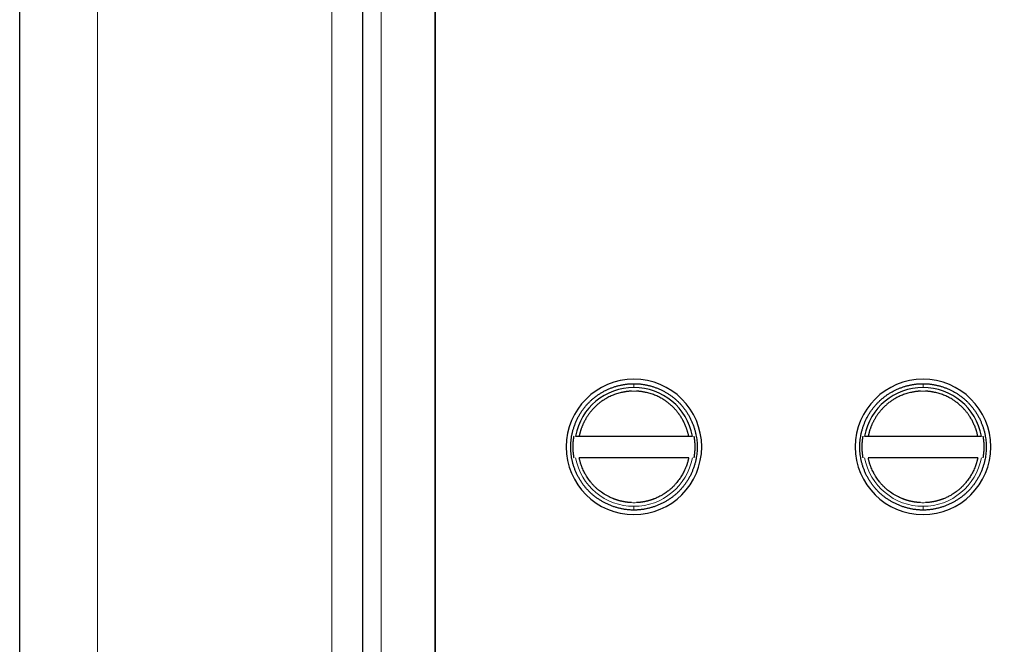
# Model space of a CAD drawing. Header units: inches. Extents: x 0 to 20790, y -12 to 14700.
# Tile 298 of 436: x 8942 to 8996, y 11191 to 11225. Entities that reach past the tile are written whole.
import ezdxf

# ---------------------------------------------------------------- set-up
doc = ezdxf.new("R2010")
doc.units = ezdxf.units.IN
doc.layers.add('1', color=7, linetype='Continuous', true_color=0xffffff)
doc.layers.add('254', color=7, linetype='Continuous', true_color=0xffffff)
doc.styles.add('latin_extended', font='simplex.shx')
doc.dimstyles.get("Standard").update_dxf_attribs({"dimtxt": 0.18, "dimasz": 0.18, "dimexe": 0.18, "dimexo": 0.0625, "dimgap": 0.09, "dimtad": 0, "dimtih": 1, "dimtoh": 1, "dimdec": 4, "dimzin": 0, "dimdsep": 46, "dimtxsty": 'Standard', "dimcen": 0.09, "dimadec": 0, "dimazin": 0, "dimtfac": 1, "dimtdec": 4, "dimtofl": 0, "dimtmove": 0, "dimatfit": 3, "dimfxl": 1, "dimtolj": 1, "dimtzin": 0, "dimarcsym": 0})

# ---------------------------------------------------------------- blocks, each defined once
blk = doc.blocks.new('_U3')
at = {"layer": '254', "color": 3, "linetype": 'Continuous', "lineweight": 13, "transparency": 16777216}
for p, q in [((8941.978, 11480.963), (8941.978, 12953.963)), ((11385.031, 10066.356), (11385.031, 12953.963)), ((9064.478, 12918.963), (11262.531, 12918.963))]:
    blk.add_line(p, q, dxfattribs=at)
at = {"layer": '254', "color": 3, "transparency": 16777216}
for points in [[(9064.478, 12939.38), (9064.478, 12898.546), (8941.978, 12918.963)], [(11262.531, 12898.546), (11262.531, 12939.38), (11385.031, 12918.963)]]:
    blk.add_solid(points, dxfattribs=at)
at = {"layer": 'Defpoints', "color": 0, "transparency": 16777216}
for p in [(11385.031, 12918.963), (8941.978, 11445.963), (11385.031, 10031.356)]:
    blk.add_point(p, dxfattribs=at)
at = {"layer": '254', "color": 2, "lineweight": 13, "transparency": 16777216, "insert": (9947.671, 13102.713), "char_height": 122.5, "attachment_point": 1, "style": 'latin_extended'}
blk.add_mtext('\\A1;2443', dxfattribs=at)

msp = doc.modelspace()

# ---------------------------------------------------------------- linework, layer by layer
at = {"layer": '1', "color": 2, "linetype": 'Continuous', "lineweight": 25}
for p, q in [((8964.978, 11170.563), (8964.978, 11286.363)), ((8964.978, 11285.463), (8964.978, 11171.463)), ((8960.978, 11171.877), (8960.978, 11285.049)), ((8941.978, 11189.836), (8941.978, 11267.09))]:
    msp.add_line(p, q, dxfattribs=at)
at = {"layer": '1', "color": 110, "linetype": 'Continuous', "lineweight": 13}
for p, q in [((8961.978, 11285.463), (8961.978, 11171.463)), ((8959.257, 11270.151), (8959.257, 11186.775)), ((8946.282, 11268.328), (8946.282, 11188.599)), ((8975.978, 11204.752), (8975.978, 11204.963)), ((8991.978, 11204.752), (8991.978, 11204.963)), ((8975.978, 11197.963), (8975.978, 11198.175)), ((8991.978, 11197.963), (8991.978, 11198.175))]:
    msp.add_line(p, q, dxfattribs=at)
at = {"layer": '1', "color": 2, "linetype": 'Continuous', "lineweight": 25}
for centre, radius, start, end in [((8975.978, 11201.463), 3.75, 90, 270), ((8975.978, 11201.463), 3.75, 270, 90), ((8991.978, 11201.463), 3.75, 90, 270), ((8991.978, 11201.463), 3.75, 270, 90), ((8975.978, 11201.463), 3.289, 90, 169.4874), ((8975.978, 11201.463), 3.289, 10.5126, 90), ((8991.978, 11201.463), 3.289, 90, 169.4874), ((8991.978, 11201.463), 3.289, 10.5126, 90)]:
    msp.add_arc(centre, radius, start, end, dxfattribs=at)
at = {"layer": '1', "color": 110, "linetype": 'Continuous', "lineweight": 13}
for centre, start, end in [((8975.978, 11201.463), 190.5127, 270), ((8975.978, 11201.463), 270, 349.4873), ((8991.978, 11201.463), 190.5127, 270), ((8991.978, 11201.463), 270, 349.4873)]:
    msp.add_arc(centre, 3.289, start, end, dxfattribs=at)
at = {"layer": '1', "color": 2, "linetype": 'Continuous', "lineweight": 25}
for points, degree in [([(8975.978, 11197.963), (8975.305, 11197.964), (8973.991, 11198.505), (8973.016, 11199.471), (8972.477, 11200.775), (8972.479, 11202.148), (8973.019, 11203.453), (8973.987, 11204.422), (8975.291, 11204.963), (8975.978, 11204.963)], 2), ([(8975.978, 11204.963), (8976.665, 11204.963), (8977.968, 11204.423), (8978.937, 11203.454), (8979.477, 11202.15), (8979.48, 11200.777), (8978.942, 11199.473), (8977.967, 11198.506), (8976.652, 11197.964), (8975.978, 11197.963)], 2), ([(8991.978, 11197.963), (8991.305, 11197.964), (8989.991, 11198.505), (8989.016, 11199.471), (8988.477, 11200.775), (8988.479, 11202.148), (8989.019, 11203.453), (8989.987, 11204.422), (8991.291, 11204.963), (8991.978, 11204.963)], 2), ([(8991.978, 11204.963), (8992.665, 11204.963), (8993.968, 11204.423), (8994.937, 11203.454), (8995.477, 11202.15), (8995.48, 11200.777), (8994.942, 11199.473), (8993.967, 11198.506), (8992.652, 11197.964), (8991.978, 11197.963)], 2), ([(8972.948, 11202.063), (8979.009, 11202.063)], 1), ([(8988.948, 11202.063), (8995.009, 11202.063)], 1), ([(8979.009, 11200.863), (8972.948, 11200.863)], 1), ([(8995.009, 11200.863), (8988.948, 11200.863)], 1)]:
    msp.add_open_spline(points, degree=degree, dxfattribs=at)
for points, degree, knots in [([(8975.845, 11204.549), (8975.328, 11204.526), (8974.354, 11204.144), (8973.772, 11203.641), (8973.442, 11203.239), (8973.181, 11202.791), (8972.997, 11202.31), (8972.948, 11202.063)], 2, [0, 0, 0, 0.25, 0.5, 0.625, 0.75, 0.875, 1, 1, 1]), ([(8979.009, 11202.063), (8978.91, 11202.56), (8978.516, 11203.238), (8978.185, 11203.64), (8977.603, 11204.144), (8976.629, 11204.526), (8976.112, 11204.549)], 2, [0, 0, 0, 0.25, 0.375, 0.5, 0.75, 1, 1, 1]), ([(8991.845, 11204.549), (8991.328, 11204.526), (8990.354, 11204.144), (8989.772, 11203.641), (8989.442, 11203.239), (8989.181, 11202.791), (8988.997, 11202.31), (8988.948, 11202.063)], 2, [0, 0, 0, 0.25, 0.5, 0.625, 0.75, 0.875, 1, 1, 1]), ([(8995.009, 11202.063), (8994.91, 11202.56), (8994.516, 11203.238), (8994.185, 11203.64), (8993.603, 11204.144), (8992.629, 11204.526), (8992.112, 11204.549)], 2, [0, 0, 0, 0.25, 0.375, 0.5, 0.75, 1, 1, 1]), ([(8972.745, 11202.063), (8972.745, 11202.063), (8972.746, 11202.063), (8972.747, 11202.063), (8972.748, 11202.063), (8972.75, 11202.063), (8972.752, 11202.063), (8972.754, 11202.063), (8972.757, 11202.063), (8972.759, 11202.063), (8972.763, 11202.063), (8972.766, 11202.063), (8972.77, 11202.063), (8972.774, 11202.063), (8972.778, 11202.063), (8972.783, 11202.063), (8972.788, 11202.063), (8972.793, 11202.063), (8972.799, 11202.063), (8972.804, 11202.063), (8972.809, 11202.063), (8972.814, 11202.063), (8972.817, 11202.063), (8972.822, 11202.063), (8972.827, 11202.063), (8972.834, 11202.063), (8972.841, 11202.063), (8972.849, 11202.063), (8972.858, 11202.063), (8972.868, 11202.063), (8972.88, 11202.063), (8972.892, 11202.063), (8972.905, 11202.063), (8972.919, 11202.063), (8972.933, 11202.063), (8972.943, 11202.063), (8972.948, 11202.063)], 3, [0, 0, 0, 0, 0.0245, 0.049278, 0.074325, 0.099626, 0.125167, 0.150935, 0.176914, 0.203086, 0.229434, 0.255941, 0.282587, 0.309353, 0.336218, 0.363163, 0.390168, 0.41721, 0.44427, 0.471326, 0.498358, 0.511598, 0.527947, 0.547398, 0.569933, 0.595526, 0.624138, 0.655711, 0.690167, 0.727404, 0.767296, 0.809684, 0.85438, 0.901167, 0.949798, 1, 1, 1, 1]), ([(8979.009, 11202.063), (8979.011, 11202.063), (8979.016, 11202.063), (8979.022, 11202.063), (8979.029, 11202.063), (8979.036, 11202.063), (8979.042, 11202.063), (8979.048, 11202.063), (8979.054, 11202.063), (8979.06, 11202.063), (8979.066, 11202.063), (8979.072, 11202.063), (8979.077, 11202.063), (8979.082, 11202.063), (8979.087, 11202.063), (8979.092, 11202.063), (8979.097, 11202.063), (8979.101, 11202.063), (8979.105, 11202.063), (8979.109, 11202.063), (8979.113, 11202.063), (8979.116, 11202.063), (8979.12, 11202.063), (8979.123, 11202.063), (8979.126, 11202.063), (8979.129, 11202.063), (8979.131, 11202.063), (8979.134, 11202.063), (8979.136, 11202.063), (8979.138, 11202.063), (8979.14, 11202.063), (8979.142, 11202.063), (8979.143, 11202.063), (8979.145, 11202.063), (8979.149, 11202.063), (8979.156, 11202.063), (8979.166, 11202.063), (8979.174, 11202.063), (8979.182, 11202.063), (8979.189, 11202.063), (8979.195, 11202.063), (8979.2, 11202.063), (8979.205, 11202.063), (8979.208, 11202.063), (8979.21, 11202.063), (8979.211, 11202.063), (8979.212, 11202.063)], 3, [0, 0, 0, 0, 0.022945, 0.045597, 0.067929, 0.089915, 0.111528, 0.132745, 0.153543, 0.1739, 0.193795, 0.213209, 0.232123, 0.250522, 0.268389, 0.28571, 0.302473, 0.318665, 0.334277, 0.349298, 0.363721, 0.377537, 0.390741, 0.403326, 0.415288, 0.426624, 0.437328, 0.447399, 0.456833, 0.46563, 0.473788, 0.481305, 0.488181, 0.494414, 0.500006, 0.546848, 0.593723, 0.640524, 0.687141, 0.73347, 0.779405, 0.82485, 0.869712, 0.913907, 0.957359, 1, 1, 1, 1]), ([(8988.745, 11202.063), (8988.745, 11202.063), (8988.746, 11202.063), (8988.747, 11202.063), (8988.748, 11202.063), (8988.75, 11202.063), (8988.752, 11202.063), (8988.754, 11202.063), (8988.757, 11202.063), (8988.759, 11202.063), (8988.763, 11202.063), (8988.766, 11202.063), (8988.77, 11202.063), (8988.774, 11202.063), (8988.778, 11202.063), (8988.783, 11202.063), (8988.788, 11202.063), (8988.793, 11202.063), (8988.799, 11202.063), (8988.804, 11202.063), (8988.809, 11202.063), (8988.814, 11202.063), (8988.817, 11202.063), (8988.822, 11202.063), (8988.827, 11202.063), (8988.834, 11202.063), (8988.841, 11202.063), (8988.849, 11202.063), (8988.858, 11202.063), (8988.868, 11202.063), (8988.88, 11202.063), (8988.892, 11202.063), (8988.905, 11202.063), (8988.919, 11202.063), (8988.933, 11202.063), (8988.943, 11202.063), (8988.948, 11202.063)], 3, [0, 0, 0, 0, 0.0245, 0.049278, 0.074325, 0.099626, 0.125167, 0.150935, 0.176914, 0.203086, 0.229434, 0.255941, 0.282587, 0.309353, 0.336218, 0.363163, 0.390168, 0.41721, 0.44427, 0.471326, 0.498358, 0.511598, 0.527947, 0.547398, 0.569933, 0.595526, 0.624138, 0.655711, 0.690167, 0.727404, 0.767296, 0.809684, 0.85438, 0.901167, 0.949798, 1, 1, 1, 1]), ([(8995.009, 11202.063), (8995.011, 11202.063), (8995.016, 11202.063), (8995.022, 11202.063), (8995.029, 11202.063), (8995.036, 11202.063), (8995.042, 11202.063), (8995.048, 11202.063), (8995.054, 11202.063), (8995.06, 11202.063), (8995.066, 11202.063), (8995.072, 11202.063), (8995.077, 11202.063), (8995.082, 11202.063), (8995.087, 11202.063), (8995.092, 11202.063), (8995.097, 11202.063), (8995.101, 11202.063), (8995.105, 11202.063), (8995.109, 11202.063), (8995.113, 11202.063), (8995.116, 11202.063), (8995.12, 11202.063), (8995.123, 11202.063), (8995.126, 11202.063), (8995.129, 11202.063), (8995.131, 11202.063), (8995.134, 11202.063), (8995.136, 11202.063), (8995.138, 11202.063), (8995.14, 11202.063), (8995.142, 11202.063), (8995.143, 11202.063), (8995.145, 11202.063), (8995.149, 11202.063), (8995.156, 11202.063), (8995.166, 11202.063), (8995.174, 11202.063), (8995.182, 11202.063), (8995.189, 11202.063), (8995.195, 11202.063), (8995.2, 11202.063), (8995.205, 11202.063), (8995.208, 11202.063), (8995.21, 11202.063), (8995.211, 11202.063), (8995.212, 11202.063)], 3, [0, 0, 0, 0, 0.022945, 0.045597, 0.067929, 0.089915, 0.111528, 0.132745, 0.153543, 0.1739, 0.193795, 0.213209, 0.232123, 0.250522, 0.268389, 0.28571, 0.302473, 0.318665, 0.334277, 0.349298, 0.363721, 0.377537, 0.390741, 0.403326, 0.415288, 0.426624, 0.437328, 0.447399, 0.456833, 0.46563, 0.473788, 0.481305, 0.488181, 0.494414, 0.500006, 0.546848, 0.593723, 0.640524, 0.687141, 0.73347, 0.779405, 0.82485, 0.869712, 0.913907, 0.957359, 1, 1, 1, 1]), ([(8975.845, 11198.377), (8975.836, 11198.377), (8975.818, 11198.378), (8975.792, 11198.38), (8975.766, 11198.381), (8975.74, 11198.383), (8975.715, 11198.385), (8975.69, 11198.388), (8975.665, 11198.39), (8975.64, 11198.393), (8975.616, 11198.395), (8975.592, 11198.398), (8975.569, 11198.401), (8975.545, 11198.405), (8975.522, 11198.408), (8975.5, 11198.412), (8975.477, 11198.415), (8975.455, 11198.419), (8975.434, 11198.423), (8975.412, 11198.427), (8975.391, 11198.431), (8975.371, 11198.435), (8975.35, 11198.439), (8975.331, 11198.443), (8975.311, 11198.447), (8975.292, 11198.452), (8975.273, 11198.456), (8975.254, 11198.46), (8975.236, 11198.465), (8975.218, 11198.469), (8975.2, 11198.474), (8975.183, 11198.478), (8975.166, 11198.483), (8975.15, 11198.488), (8975.134, 11198.492), (8975.118, 11198.497), (8975.102, 11198.501), (8975.087, 11198.506), (8975.072, 11198.51), (8975.058, 11198.515), (8975.044, 11198.519), (8975.03, 11198.523), (8975.017, 11198.528), (8975.004, 11198.532), (8974.991, 11198.536), (8974.979, 11198.54), (8974.967, 11198.545), (8974.955, 11198.549), (8974.944, 11198.553), (8974.933, 11198.556), (8974.923, 11198.56), (8974.913, 11198.564), (8974.903, 11198.568), (8974.893, 11198.571), (8974.884, 11198.575), (8974.875, 11198.578), (8974.867, 11198.581), (8974.859, 11198.584), (8974.851, 11198.587), (8974.832, 11198.595), (8974.791, 11198.611), (8974.714, 11198.644), (8974.603, 11198.695), (8974.416, 11198.793), (8974.195, 11198.932), (8973.988, 11199.096), (8973.837, 11199.234), (8973.717, 11199.357), (8973.617, 11199.472), (8973.533, 11199.579), (8973.46, 11199.679), (8973.384, 11199.79), (8973.316, 11199.901), (8973.255, 11200.011), (8973.199, 11200.12), (8973.142, 11200.243), (8973.094, 11200.361), (8973.055, 11200.467), (8973.026, 11200.554), (8973.003, 11200.633), (8972.984, 11200.703), (8972.969, 11200.764), (8972.957, 11200.816), (8972.951, 11200.849), (8972.948, 11200.863)], 3, [0, 0, 0, 0, 0.006458, 0.012853, 0.019183, 0.025447, 0.031645, 0.037776, 0.04384, 0.049834, 0.055759, 0.061615, 0.067399, 0.073112, 0.078752, 0.08432, 0.089815, 0.095235, 0.100581, 0.105851, 0.111046, 0.116164, 0.121206, 0.126169, 0.131055, 0.135863, 0.140591, 0.14524, 0.14981, 0.154299, 0.158707, 0.163034, 0.16728, 0.171444, 0.175525, 0.179524, 0.18344, 0.187273, 0.191022, 0.194688, 0.198269, 0.201766, 0.205177, 0.208504, 0.211746, 0.214902, 0.217973, 0.220957, 0.223856, 0.226668, 0.229393, 0.232032, 0.234584, 0.237049, 0.239426, 0.241716, 0.243919, 0.246034, 0.248061, 0.25, 0.260566, 0.280691, 0.310479, 0.350053, 0.434826, 0.500197, 0.542174, 0.584055, 0.625774, 0.653074, 0.683165, 0.715984, 0.751449, 0.778036, 0.807805, 0.840653, 0.876458, 0.901069, 0.923283, 0.943148, 0.960711, 0.976014, 0.989098, 1, 1, 1, 1]), ([(8979.009, 11200.863), (8979.007, 11200.855), (8979.004, 11200.838), (8978.998, 11200.81), (8978.991, 11200.78), (8978.983, 11200.746), (8978.974, 11200.71), (8978.964, 11200.671), (8978.952, 11200.629), (8978.939, 11200.584), (8978.924, 11200.536), (8978.907, 11200.485), (8978.889, 11200.431), (8978.858, 11200.348), (8978.815, 11200.243), (8978.758, 11200.12), (8978.702, 11200.011), (8978.624, 11199.872), (8978.512, 11199.696), (8978.374, 11199.512), (8978.239, 11199.358), (8978.119, 11199.234), (8978.015, 11199.138), (8977.926, 11199.063), (8977.849, 11199.002), (8977.754, 11198.932), (8977.64, 11198.856), (8977.524, 11198.787), (8977.414, 11198.726), (8977.315, 11198.677), (8977.215, 11198.632), (8977.143, 11198.602), (8977.1, 11198.585), (8977.085, 11198.579), (8977.069, 11198.573), (8977.052, 11198.567), (8977.033, 11198.56), (8977.012, 11198.552), (8976.99, 11198.545), (8976.966, 11198.537), (8976.941, 11198.528), (8976.914, 11198.519), (8976.885, 11198.511), (8976.855, 11198.501), (8976.824, 11198.492), (8976.791, 11198.483), (8976.756, 11198.474), (8976.72, 11198.465), (8976.682, 11198.455), (8976.642, 11198.446), (8976.601, 11198.438), (8976.559, 11198.429), (8976.515, 11198.421), (8976.469, 11198.413), (8976.422, 11198.406), (8976.374, 11198.4), (8976.324, 11198.393), (8976.273, 11198.388), (8976.221, 11198.383), (8976.167, 11198.38), (8976.13, 11198.378), (8976.112, 11198.377)], 3, [0, 0, 0, 0, 0.006096, 0.012931, 0.020509, 0.02884, 0.037929, 0.047786, 0.058419, 0.069836, 0.082048, 0.095063, 0.10889, 0.12354, 0.159338, 0.192183, 0.221952, 0.248545, 0.308443, 0.374192, 0.415908, 0.457785, 0.49976, 0.518994, 0.542947, 0.571599, 0.60491, 0.642812, 0.669785, 0.696653, 0.7234, 0.75001, 0.753379, 0.757143, 0.7613, 0.765851, 0.770792, 0.776124, 0.781844, 0.78795, 0.794441, 0.801315, 0.808569, 0.8162, 0.824206, 0.832584, 0.84133, 0.850442, 0.859915, 0.869745, 0.879928, 0.890459, 0.901334, 0.912547, 0.924093, 0.935966, 0.948159, 0.960666, 0.97348, 0.986594, 1, 1, 1, 1]), ([(8991.845, 11198.377), (8991.836, 11198.377), (8991.818, 11198.378), (8991.792, 11198.38), (8991.766, 11198.381), (8991.74, 11198.383), (8991.715, 11198.385), (8991.69, 11198.388), (8991.665, 11198.39), (8991.64, 11198.393), (8991.616, 11198.395), (8991.592, 11198.398), (8991.569, 11198.401), (8991.545, 11198.405), (8991.522, 11198.408), (8991.5, 11198.412), (8991.477, 11198.415), (8991.455, 11198.419), (8991.434, 11198.423), (8991.412, 11198.427), (8991.391, 11198.431), (8991.371, 11198.435), (8991.35, 11198.439), (8991.331, 11198.443), (8991.311, 11198.447), (8991.292, 11198.452), (8991.273, 11198.456), (8991.254, 11198.46), (8991.236, 11198.465), (8991.218, 11198.469), (8991.2, 11198.474), (8991.183, 11198.478), (8991.166, 11198.483), (8991.15, 11198.488), (8991.134, 11198.492), (8991.118, 11198.497), (8991.102, 11198.501), (8991.087, 11198.506), (8991.072, 11198.51), (8991.058, 11198.515), (8991.044, 11198.519), (8991.03, 11198.523), (8991.017, 11198.528), (8991.004, 11198.532), (8990.991, 11198.536), (8990.979, 11198.54), (8990.967, 11198.545), (8990.955, 11198.549), (8990.944, 11198.553), (8990.933, 11198.556), (8990.923, 11198.56), (8990.913, 11198.564), (8990.903, 11198.568), (8990.893, 11198.571), (8990.884, 11198.575), (8990.875, 11198.578), (8990.867, 11198.581), (8990.859, 11198.584), (8990.851, 11198.587), (8990.832, 11198.595), (8990.791, 11198.611), (8990.714, 11198.644), (8990.603, 11198.695), (8990.416, 11198.793), (8990.195, 11198.932), (8989.988, 11199.096), (8989.837, 11199.234), (8989.717, 11199.357), (8989.617, 11199.472), (8989.533, 11199.579), (8989.46, 11199.679), (8989.384, 11199.79), (8989.316, 11199.901), (8989.255, 11200.011), (8989.199, 11200.12), (8989.142, 11200.243), (8989.094, 11200.361), (8989.055, 11200.467), (8989.026, 11200.554), (8989.003, 11200.633), (8988.984, 11200.703), (8988.969, 11200.764), (8988.957, 11200.816), (8988.951, 11200.849), (8988.948, 11200.863)], 3, [0, 0, 0, 0, 0.006458, 0.012853, 0.019183, 0.025447, 0.031645, 0.037776, 0.04384, 0.049834, 0.055759, 0.061615, 0.067399, 0.073112, 0.078752, 0.08432, 0.089815, 0.095235, 0.100581, 0.105851, 0.111046, 0.116164, 0.121206, 0.126169, 0.131055, 0.135863, 0.140591, 0.14524, 0.14981, 0.154299, 0.158707, 0.163034, 0.16728, 0.171444, 0.175525, 0.179524, 0.18344, 0.187273, 0.191022, 0.194688, 0.198269, 0.201766, 0.205177, 0.208504, 0.211746, 0.214902, 0.217973, 0.220957, 0.223856, 0.226668, 0.229393, 0.232032, 0.234584, 0.237049, 0.239426, 0.241716, 0.243919, 0.246034, 0.248061, 0.25, 0.260566, 0.280691, 0.310479, 0.350053, 0.434826, 0.500197, 0.542174, 0.584055, 0.625774, 0.653074, 0.683165, 0.715984, 0.751449, 0.778036, 0.807805, 0.840653, 0.876458, 0.901069, 0.923283, 0.943149, 0.960711, 0.976014, 0.989098, 1, 1, 1, 1]), ([(8995.009, 11200.863), (8995.007, 11200.855), (8995.004, 11200.838), (8994.998, 11200.81), (8994.991, 11200.78), (8994.983, 11200.746), (8994.974, 11200.71), (8994.964, 11200.671), (8994.952, 11200.629), (8994.939, 11200.584), (8994.924, 11200.536), (8994.907, 11200.485), (8994.889, 11200.431), (8994.858, 11200.348), (8994.815, 11200.243), (8994.758, 11200.12), (8994.702, 11200.011), (8994.624, 11199.872), (8994.512, 11199.696), (8994.374, 11199.512), (8994.239, 11199.358), (8994.119, 11199.234), (8994.015, 11199.138), (8993.926, 11199.063), (8993.849, 11199.002), (8993.754, 11198.932), (8993.64, 11198.856), (8993.524, 11198.787), (8993.414, 11198.726), (8993.315, 11198.677), (8993.215, 11198.632), (8993.143, 11198.602), (8993.1, 11198.585), (8993.085, 11198.579), (8993.069, 11198.573), (8993.052, 11198.567), (8993.033, 11198.56), (8993.012, 11198.552), (8992.99, 11198.545), (8992.966, 11198.537), (8992.941, 11198.528), (8992.914, 11198.519), (8992.885, 11198.511), (8992.855, 11198.501), (8992.824, 11198.492), (8992.791, 11198.483), (8992.756, 11198.474), (8992.72, 11198.465), (8992.682, 11198.455), (8992.642, 11198.446), (8992.601, 11198.438), (8992.559, 11198.429), (8992.515, 11198.421), (8992.469, 11198.413), (8992.422, 11198.406), (8992.374, 11198.4), (8992.324, 11198.393), (8992.273, 11198.388), (8992.221, 11198.383), (8992.167, 11198.38), (8992.13, 11198.378), (8992.112, 11198.377)], 3, [0, 0, 0, 0, 0.006096, 0.012931, 0.020509, 0.02884, 0.037929, 0.047786, 0.058419, 0.069836, 0.082048, 0.095063, 0.10889, 0.12354, 0.159338, 0.192183, 0.221952, 0.248545, 0.308443, 0.374192, 0.415908, 0.457785, 0.49976, 0.518994, 0.542947, 0.571599, 0.60491, 0.642812, 0.669785, 0.696653, 0.7234, 0.75001, 0.753379, 0.757143, 0.7613, 0.765851, 0.770792, 0.776124, 0.781844, 0.78795, 0.794441, 0.801315, 0.808569, 0.8162, 0.824206, 0.832584, 0.84133, 0.850442, 0.859915, 0.869745, 0.879928, 0.890459, 0.901334, 0.912547, 0.924093, 0.935966, 0.948159, 0.960666, 0.97348, 0.986594, 1, 1, 1, 1])]:
    msp.add_open_spline(points, degree=degree, knots=knots, dxfattribs=at)
at = {"layer": '1', "color": 110, "linetype": 'Continuous', "lineweight": 13}
for points, knots in [([(8976.112, 11204.549), (8976.068, 11204.551), (8975.978, 11204.553), (8975.889, 11204.551), (8975.845, 11204.549)], [0, 0, 0, 0, 0.499994, 1, 1, 1, 1]), ([(8992.112, 11204.549), (8992.068, 11204.551), (8991.978, 11204.553), (8991.889, 11204.551), (8991.845, 11204.549)], [0, 0, 0, 0, 0.499994, 1, 1, 1, 1]), ([(8976.112, 11198.377), (8976.068, 11198.375), (8975.978, 11198.373), (8975.889, 11198.375), (8975.845, 11198.377)], [0, 0, 0, 0, 0.500006, 1, 1, 1, 1]), ([(8992.112, 11198.377), (8992.068, 11198.375), (8991.978, 11198.373), (8991.889, 11198.375), (8991.845, 11198.377)], [0, 0, 0, 0, 0.500006, 1, 1, 1, 1])]:
    msp.add_open_spline(points, degree=3, knots=knots, dxfattribs=at)
at = {"layer": '1', "color": 2, "linetype": 'Continuous', "lineweight": 25}
for points, weights in [([(8972.61, 11201.462), (8972.61, 11201.463), (8972.61, 11201.766), (8972.663, 11202.063)], [0.999865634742, 0.999932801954, 0.964148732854, 0.937074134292]), ([(8988.61, 11201.462), (8988.61, 11201.463), (8988.61, 11201.766), (8988.663, 11202.063)], [0.999865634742, 0.999932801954, 0.964148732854, 0.937074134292]), ([(8979.347, 11201.464), (8979.347, 11201.464), (8979.347, 11201.161), (8979.293, 11200.863)], [0.999865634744, 0.999932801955, 0.964148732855, 0.937074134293]), ([(8995.347, 11201.464), (8995.347, 11201.464), (8995.347, 11201.161), (8995.293, 11200.863)], [0.999865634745, 0.999932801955, 0.964148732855, 0.937074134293])]:
    msp.add_rational_spline(points, weights, degree=2, knots=[0, 0, 0, 0.001871, 1, 1, 1], dxfattribs=at)
for points, weights in [([(8979.293, 11202.063), (8979.347, 11201.766), (8979.347, 11201.464)], [0.937074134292, 0.964097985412, 0.999865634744]), ([(8995.293, 11202.063), (8995.347, 11201.766), (8995.347, 11201.464)], [0.937074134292, 0.964097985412, 0.999865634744]), ([(8972.663, 11200.863), (8972.61, 11201.16), (8972.61, 11201.462)], [0.937074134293, 0.964097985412, 0.999865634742]), ([(8988.663, 11200.863), (8988.61, 11201.16), (8988.61, 11201.462)], [0.937074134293, 0.964097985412, 0.999865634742])]:
    msp.add_rational_spline(points, weights, degree=2, dxfattribs=at)

# ---------------------------------------------------------------- dimensions: what is measured, and where the dimension line sits
at = {"layer": '254', "color": 2, "linetype": 'Continuous', "lineweight": 13}
dim = msp.add_linear_dim(base=(11385.031, 12918.963), p1=(8941.978, 11445.963), p2=(11385.031, 10031.356), dimstyle='Standard', override={"dimscale": 35, "dimtxt": 3.5, "dimasz": 3.5, "dimexe": 1, "dimexo": 1, "dimgap": 1.75, "dimtad": 1, "dimtih": 1, "dimtoh": 0, "dimdec": 0, "dimlfac": 1, "dimzin": 8, "dimdsep": 46, "dimlunit": 2, "dimtxsty": 'latin_extended', "dimsah": 1, "dimse1": 0, "dimse2": 0, "dimsd1": 0, "dimsd2": 0, "dimclrd": 3, "dimclre": 3, "dimclrt": 2, "dimtol": 0, "dimtm": -0.1, "dimtfac": 0.714286, "dimtdec": 3, "dimtofl": 1, "dimtmove": 0, "dimtzin": 8, "dimlwd": 13, "dimlwe": 13}, dxfattribs=at)
dim.commit()
dim.dimension.update_dxf_attribs({"geometry": '_U3', "text_midpoint": (10163.505, 12918.963), "dimtype": 160})

doc.saveas('drawing.dxf')
